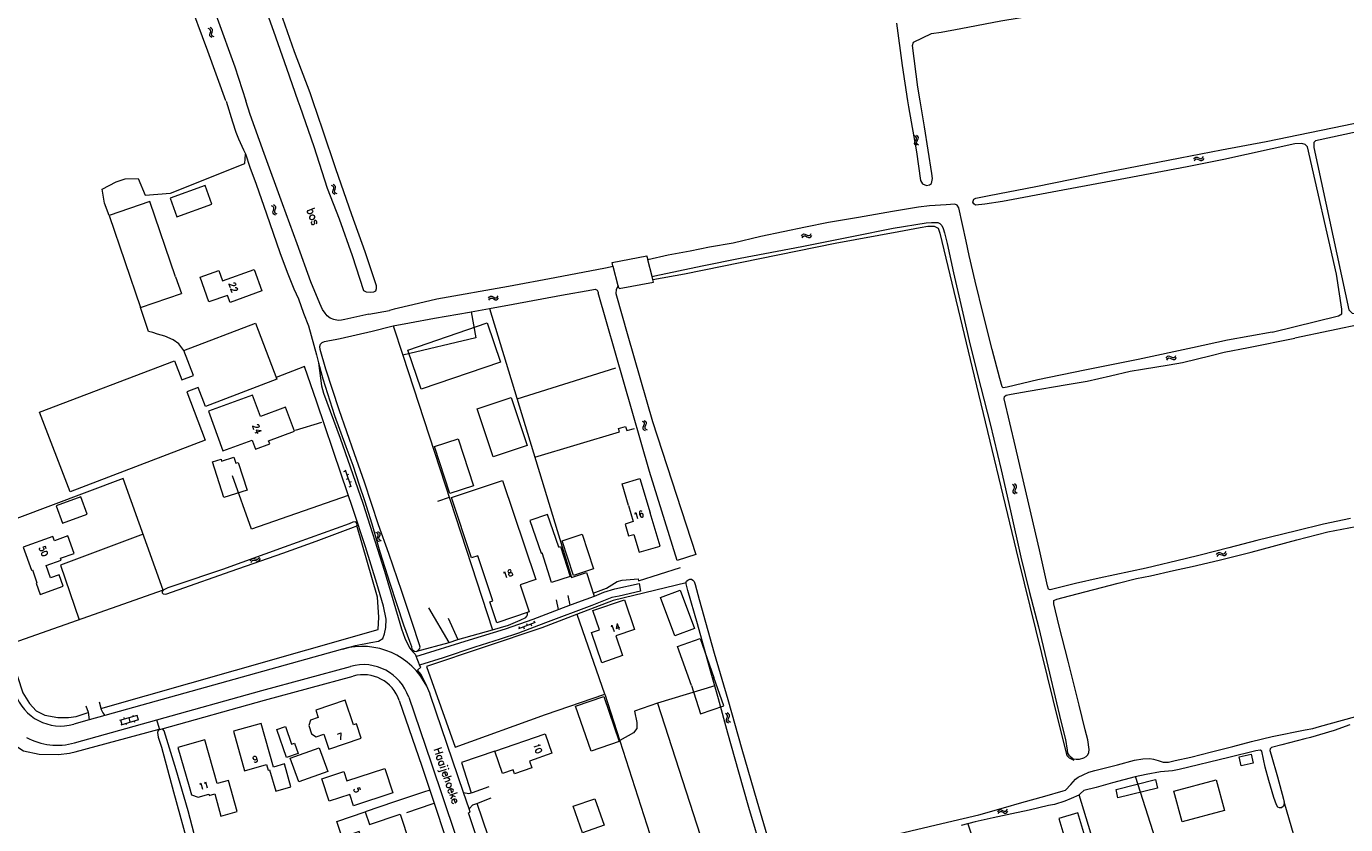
# Model space of a CAD drawing. Header units: metres. Extents: x 189705 to 199106, y 581686 to 588448.
# Tile 392 of 555: x 195610 to 195938, y 587820 to 588019. Entities that reach past the tile are written whole.
import ezdxf

# ---------------------------------------------------------------- set-up
doc = ezdxf.new("R2010")
doc.units = ezdxf.units.M
doc.layers.add('B-WA-OG-GBKN-G', color=7, linetype='Continuous', lineweight=18)
doc.styles.add('Style-STANDARD', font='STANDARD.shx')

msp = doc.modelspace()

# ---------------------------------------------------------------- linework, layer by layer
at = {"layer": 'B-WA-OG-GBKN-G'}
for p, q in [((195655.387, 588017.867), (195655.021, 588018.049)), ((195655.612, 588017.616), (195655.387, 588017.867)), ((195655.844, 588018.06), (195655.478, 588018.242)), ((195655.513, 588016.897), (195655.633, 588017.288)), ((195655.633, 588017.288), (195655.612, 588017.616)), ((195656.071, 588017.81), (195655.844, 588018.06)), ((195655.852, 588016.695), (195655.97, 588017.093)), ((195655.97, 588017.093), (195656.092, 588017.482)), ((195656.092, 588017.482), (195656.071, 588017.81)), ((195655.392, 588016.509), (195655.513, 588016.897)), ((195655.417, 588016.171), (195655.392, 588016.509)), ((195655.638, 588015.93), (195655.417, 588016.171)), ((195656.004, 588015.75), (195655.638, 588015.93)), ((195655.877, 588016.37), (195655.852, 588016.695)), ((195656.097, 588016.126), (195655.877, 588016.37)), ((195656.461, 588015.944), (195656.097, 588016.126)), ((195831.237, 587991.037), (195830.914, 587991.288)), ((195831.408, 587990.747), (195831.237, 587991.037)), ((195831.363, 587990.421), (195831.408, 587990.747)), ((195831.723, 587991.136), (195831.401, 587991.387)), ((195831.896, 587990.846), (195831.723, 587991.136)), ((195831.852, 587990.52), (195831.896, 587990.846)), ((195830.93, 587989.369), (195830.973, 587989.705)), ((195831.1, 587989.089), (195830.93, 587989.369)), ((195830.973, 587989.705), (195831.168, 587990.062)), ((195831.422, 587988.84), (195831.1, 587989.089)), ((195831.168, 587990.062), (195831.363, 587990.421)), ((195831.42, 587989.473), (195831.461, 587989.796)), ((195831.588, 587989.19), (195831.42, 587989.473)), ((195831.461, 587989.796), (195831.655, 587990.163)), ((195831.909, 587988.939), (195831.588, 587989.19)), ((195831.655, 587990.163), (195831.852, 587990.52)), ((195900.456, 587985.49), (195900.691, 587985.823)), ((195900.576, 587985.009), (195900.814, 587985.34)), ((195900.691, 587985.823), (195900.963, 587986.005)), ((195900.814, 587985.34), (195901.088, 587985.52)), ((195900.963, 587986.005), (195901.301, 587985.977)), ((195901.088, 587985.52), (195901.413, 587985.493)), ((195901.301, 587985.977), (195901.666, 587985.797)), ((195901.413, 587985.493), (195901.788, 587985.315)), ((195901.666, 587985.797), (195902.033, 587985.618)), ((195901.788, 587985.315), (195902.154, 587985.134)), ((195902.033, 587985.618), (195902.361, 587985.588)), ((195902.154, 587985.134), (195902.481, 587985.104)), ((195902.361, 587985.588), (195902.643, 587985.771)), ((195902.481, 587985.104), (195902.763, 587985.289)), ((195902.643, 587985.771), (195902.88, 587986.104)), ((195902.763, 587985.289), (195903, 587985.622)), ((195686.035, 587978.745), (195685.671, 587978.931)), ((195686.026, 587977.388), (195686.151, 587977.775)), ((195686.258, 587978.493), (195686.035, 587978.745)), ((195686.495, 587978.934), (195686.131, 587979.12)), ((195686.151, 587977.775), (195686.275, 587978.164)), ((195686.275, 587978.164), (195686.258, 587978.493)), ((195686.488, 587977.569), (195686.61, 587977.966)), ((195686.509, 587977.244), (195686.488, 587977.569)), ((195686.719, 587978.682), (195686.495, 587978.934)), ((195686.61, 587977.966), (195686.737, 587978.353)), ((195686.737, 587978.353), (195686.719, 587978.682)), ((195686.047, 587977.05), (195686.026, 587977.388)), ((195686.266, 587976.806), (195686.047, 587977.05)), ((195686.629, 587976.622), (195686.266, 587976.806)), ((195686.727, 587976.998), (195686.509, 587977.244)), ((195687.089, 587976.811), (195686.727, 587976.998)), ((195671.13, 587973.673), (195670.766, 587973.859)), ((195671.121, 587972.316), (195671.246, 587972.703)), ((195671.142, 587971.978), (195671.121, 587972.316)), ((195671.353, 587973.421), (195671.13, 587973.673)), ((195671.361, 587971.734), (195671.142, 587971.978)), ((195671.59, 587973.862), (195671.226, 587974.048)), ((195671.246, 587972.703), (195671.37, 587973.092)), ((195671.37, 587973.092), (195671.353, 587973.421)), ((195671.724, 587971.55), (195671.361, 587971.734)), ((195671.583, 587972.497), (195671.705, 587972.894)), ((195671.604, 587972.172), (195671.583, 587972.497)), ((195671.814, 587973.61), (195671.59, 587973.862)), ((195671.822, 587971.926), (195671.604, 587972.172)), ((195671.705, 587972.894), (195671.832, 587973.281)), ((195671.832, 587973.281), (195671.814, 587973.61)), ((195672.184, 587971.739), (195671.822, 587971.926)), ((195802.777, 587966.315), (195803.008, 587966.65)), ((195802.902, 587965.834), (195803.136, 587966.168)), ((195803.008, 587966.65), (195803.279, 587966.834)), ((195803.136, 587966.168), (195803.409, 587966.35)), ((195803.279, 587966.834), (195803.617, 587966.809)), ((195803.409, 587966.35), (195803.734, 587966.327)), ((195803.617, 587966.809), (195803.984, 587966.634)), ((195803.734, 587966.327), (195804.111, 587966.153)), ((195803.984, 587966.634), (195804.352, 587966.458)), ((195804.111, 587966.153), (195804.478, 587965.975)), ((195804.352, 587966.458), (195804.68, 587966.431)), ((195804.478, 587965.975), (195804.806, 587965.949)), ((195804.68, 587966.431), (195804.961, 587966.618)), ((195804.806, 587965.949), (195805.086, 587966.137)), ((195804.961, 587966.618), (195805.194, 587966.953)), ((195805.086, 587966.137), (195805.319, 587966.473)), ((195725.024, 587951.17), (195725.3, 587951.346)), ((195725.3, 587951.346), (195725.637, 587951.311)), ((195725.637, 587951.311), (195725.998, 587951.124)), ((195726.974, 587951.078), (195727.218, 587951.407)), ((195724.783, 587950.842), (195725.024, 587951.17)), ((195724.893, 587950.358), (195725.137, 587950.684)), ((195725.137, 587950.684), (195725.415, 587950.858)), ((195725.415, 587950.858), (195725.74, 587950.825)), ((195725.74, 587950.825), (195726.111, 587950.64)), ((195725.998, 587951.124), (195726.362, 587950.937)), ((195726.111, 587950.64), (195726.472, 587950.451)), ((195726.362, 587950.937), (195726.689, 587950.901)), ((195726.472, 587950.451), (195726.799, 587950.415)), ((195726.689, 587950.901), (195726.974, 587951.078)), ((195726.799, 587950.415), (195727.085, 587950.594)), ((195727.085, 587950.594), (195727.328, 587950.922)), ((195893.607, 587935.904), (195893.837, 587936.24)), ((195893.735, 587935.424), (195893.967, 587935.759)), ((195893.837, 587936.24), (195894.107, 587936.426)), ((195893.967, 587935.759), (195894.239, 587935.943)), ((195894.107, 587936.426), (195894.445, 587936.403)), ((195894.239, 587935.943), (195894.564, 587935.921)), ((195894.445, 587936.403), (195894.812, 587936.229)), ((195894.564, 587935.921), (195894.942, 587935.749)), ((195894.812, 587936.229), (195895.182, 587936.055)), ((195894.942, 587935.749), (195895.31, 587935.573)), ((195895.182, 587936.055), (195895.51, 587936.03)), ((195895.31, 587935.573), (195895.638, 587935.548)), ((195895.51, 587936.03), (195895.789, 587936.218)), ((195895.638, 587935.548), (195895.917, 587935.738)), ((195895.789, 587936.218), (195896.021, 587936.555)), ((195895.917, 587935.738), (195896.149, 587936.075)), ((195763.037, 587920.2), (195763.385, 587919.989)), ((195763.281, 587918.637), (195763.276, 587918.308)), ((195763.434, 587919.015), (195763.281, 587918.637)), ((195763.385, 587919.989), (195763.585, 587919.729)), ((195763.583, 587919.402), (195763.434, 587919.015)), ((195763.508, 587920.357), (195763.858, 587920.148)), ((195763.585, 587919.729), (195763.583, 587919.402)), ((195763.754, 587918.794), (195763.749, 587918.465)), ((195763.749, 587918.465), (195763.953, 587918.197)), ((195763.905, 587919.173), (195763.754, 587918.794)), ((195763.858, 587920.148), (195764.059, 587919.89)), ((195764.057, 587919.551), (195763.905, 587919.173)), ((195764.059, 587919.89), (195764.057, 587919.551)), ((195763.276, 587918.308), (195763.482, 587918.041)), ((195763.482, 587918.041), (195763.832, 587917.83)), ((195763.953, 587918.197), (195764.303, 587917.986)), ((195688.784, 587907.625), (195689.256, 587907.789)), ((195690.633, 587903.821), (195689.191, 587907.978)), ((195689.44, 587905.736), (195689.912, 587905.9)), ((195689.584, 587906.844), (195690.056, 587907.008)), ((195690.095, 587903.846), (195690.568, 587904.01)), ((195690.24, 587904.955), (195690.712, 587905.119)), ((195855.645, 587904.189), (195855.305, 587904.416)), ((195855.459, 587902.503), (195855.478, 587902.842)), ((195855.648, 587902.236), (195855.459, 587902.503)), ((195855.478, 587902.842), (195855.647, 587903.212)), ((195855.836, 587903.912), (195855.645, 587904.189)), ((195855.647, 587903.212), (195855.816, 587903.584)), ((195855.988, 587902.011), (195855.648, 587902.236)), ((195856.123, 587904.323), (195855.783, 587904.55)), ((195855.816, 587903.584), (195855.836, 587903.912)), ((195855.941, 587902.642), (195855.958, 587902.968)), ((195856.128, 587902.373), (195855.941, 587902.642)), ((195855.958, 587902.968), (195856.125, 587903.348)), ((195856.316, 587904.046), (195856.123, 587904.323)), ((195856.125, 587903.348), (195856.296, 587903.718)), ((195856.466, 587902.145), (195856.128, 587902.373)), ((195856.296, 587903.718), (195856.316, 587904.046)), ((195697.141, 587892.275), (195696.787, 587892.478)), ((195697.351, 587892.011), (195697.141, 587892.275)), ((195697.609, 587892.44), (195697.255, 587892.644)), ((195697.821, 587892.178), (195697.609, 587892.44)), ((195697.822, 587891.849), (195697.821, 587892.178)), ((195697.065, 587890.919), (195697.209, 587891.3)), ((195697.069, 587890.581), (195697.065, 587890.919)), ((195697.276, 587890.327), (195697.069, 587890.581)), ((195697.209, 587891.3), (195697.352, 587891.682)), ((195697.63, 587890.125), (195697.276, 587890.327)), ((195697.352, 587891.682), (195697.351, 587892.011)), ((195697.535, 587891.077), (195697.676, 587891.467)), ((195697.54, 587890.751), (195697.535, 587891.077)), ((195697.745, 587890.495), (195697.54, 587890.751)), ((195697.676, 587891.467), (195697.822, 587891.849)), ((195698.098, 587890.291), (195697.745, 587890.495)), ((195665.496, 587885.419), (195665.677, 587885.784)), ((195665.677, 587885.784), (195665.919, 587886.005)), ((195665.872, 587885.325), (195666.116, 587885.544)), ((195665.919, 587886.005), (195666.257, 587886.029)), ((195666.116, 587885.544), (195666.441, 587885.568)), ((195666.257, 587886.029), (195666.645, 587885.907)), ((195666.441, 587885.568), (195666.839, 587885.449)), ((195666.645, 587885.907), (195667.035, 587885.785)), ((195667.035, 587885.785), (195667.363, 587885.805)), ((195667.363, 587885.805), (195667.614, 587886.03)), ((195667.556, 587885.346), (195667.807, 587885.571)), ((195667.614, 587886.03), (195667.798, 587886.395)), ((195667.807, 587885.571), (195667.99, 587885.937)), ((195906.126, 587886.94), (195906.34, 587887.287)), ((195906.277, 587886.467), (195906.492, 587886.812)), ((195906.34, 587887.287), (195906.6, 587887.485)), ((195906.492, 587886.812), (195906.755, 587887.009)), ((195906.6, 587887.485), (195906.939, 587887.478)), ((195906.755, 587887.009), (195907.081, 587887.003)), ((195906.939, 587887.478), (195907.315, 587887.322)), ((195907.081, 587887.003), (195907.467, 587886.849)), ((195907.315, 587887.322), (195907.692, 587887.166)), ((195907.467, 587886.849), (195907.843, 587886.691)), ((195907.692, 587887.166), (195908.021, 587887.157)), ((195907.843, 587886.691), (195908.172, 587886.681)), ((195908.021, 587887.157), (195908.291, 587887.357)), ((195908.172, 587886.681), (195908.441, 587886.884)), ((195908.291, 587887.357), (195908.507, 587887.705)), ((195908.441, 587886.884), (195908.657, 587887.231)), ((195665.688, 587884.961), (195665.872, 587885.325)), ((195666.839, 587885.449), (195667.228, 587885.325)), ((195667.228, 587885.325), (195667.556, 587885.346)), ((195732.381, 587868.503), (195736.491, 587870.074)), ((195734.258, 587869.755), (195734.436, 587869.288)), ((195735.37, 587869.645), (195735.549, 587869.178)), ((195736.126, 587870.469), (195736.304, 587870.002)), ((195732.39, 587869.041), (195732.568, 587868.574)), ((195733.502, 587868.931), (195733.681, 587868.464)), ((195632.983, 587845.714), (195637.409, 587846.97)), ((195634.01, 587846.317), (195634.092, 587846.029)), ((195635.196, 587846.342), (195635.524, 587845.188)), ((195636.22, 587846.945), (195636.302, 587846.656)), ((195637.216, 587846.915), (195637.544, 587845.761)), ((195784.147, 587847.121), (195783.797, 587847.332)), ((195784.046, 587845.768), (195784.197, 587846.145)), ((195784.352, 587846.854), (195784.147, 587847.121)), ((195784.197, 587846.145), (195784.347, 587846.525)), ((195784.619, 587847.278), (195784.268, 587847.489)), ((195784.347, 587846.525), (195784.352, 587846.854)), ((195784.519, 587845.917), (195784.667, 587846.304)), ((195784.825, 587847.012), (195784.619, 587847.278)), ((195784.667, 587846.304), (195784.82, 587846.683)), ((195784.82, 587846.683), (195784.825, 587847.012)), ((195633.176, 587845.769), (195633.503, 587844.614)), ((195633.311, 587844.56), (195637.736, 587845.815)), ((195634.515, 587844.901), (195634.597, 587844.613)), ((195636.534, 587845.474), (195636.616, 587845.186)), ((195784.044, 587845.429), (195784.046, 587845.768)), ((195784.246, 587845.171), (195784.044, 587845.429)), ((195784.596, 587844.963), (195784.246, 587845.171)), ((195784.518, 587845.591), (195784.519, 587845.917)), ((195784.718, 587845.331), (195784.518, 587845.591)), ((195785.067, 587845.12), (195784.718, 587845.331)), ((195851.623, 587822.876), (195851.852, 587823.213)), ((195851.852, 587823.213), (195852.121, 587823.399)), ((195852.121, 587823.399), (195852.459, 587823.377)), ((195852.459, 587823.377), (195852.827, 587823.203)), ((195852.827, 587823.203), (195853.197, 587823.031)), ((195853.525, 587823.006), (195853.804, 587823.195)), ((195853.804, 587823.195), (195854.035, 587823.532)), ((195851.751, 587822.396), (195851.983, 587822.732)), ((195851.983, 587822.732), (195852.254, 587822.916)), ((195852.254, 587822.916), (195852.58, 587822.895)), ((195852.58, 587822.895), (195852.957, 587822.724)), ((195852.957, 587822.724), (195853.326, 587822.549)), ((195853.197, 587823.031), (195853.525, 587823.006)), ((195853.326, 587822.549), (195853.654, 587822.525)), ((195853.654, 587822.525), (195853.933, 587822.715)), ((195853.933, 587822.715), (195854.164, 587823.052))]:
    msp.add_line(p, q, dxfattribs=at)
at = {"layer": 'B-WA-OG-GBKN-G', "flags": 128}
for points in [[(195659.417, 588000), (195654.874, 588012.353), (195649.882, 588026.098), (195646.185, 588037.736), (195645.553, 588039.61), (195645.976, 588040.35), (195647.085, 588040.932), (195649.356, 588041.62), (195649.937, 588041.62), (195651.205, 588038.181), (195657.27, 588020.606), (195661.634, 588008.446), (195664.381, 588000)], [(195832.297, 588000), (195831.723, 588003.439), (195830.407, 588013.824), (195830.688, 588014.626), (195835.155, 588016.748), (195837.555, 588017.124), (195842.477, 588018.046), (195852.368, 588019.935), (195861.059, 588021.317), (195870.121, 588022.803), (195883.546, 588025.407), (195896.103, 588027.908), (195911.731, 588030.627), (195929.368, 588034.134), (195950.942, 588038.107)], [(195667.817, 588027.118), (195671.291, 588017.37), (195674.465, 588008.11), (195677.341, 588000)], [(195681.099, 588000), (195680.412, 588002.03), (195676.515, 588012.248), (195673.035, 588022.186)], [(195826.448, 588019.336), (195827.861, 588008.794), (195829.185, 588000)], [(195659.434, 587999.955), (195661.045, 587994.755), (195661.871, 587992.22), (195662.521, 587990.556), (195663.793, 587987.826), (195664.287, 587986.786), (195665.404, 587983.484), (195666.929, 587979.27), (195669.501, 587971.834), (195672.873, 587962.235), (195674.635, 587957.341), (195676.34, 587953.195)], [(195695.024, 587946.856), (195694.297, 587946.674), (195689.049, 587945.478), (195688.184, 587945.353), (195687.352, 587945.275), (195686.261, 587945.483), (195685.404, 587945.873), (195684.651, 587946.445), (195684.105, 587947.069), (195683.43, 587948.005), (195682.78, 587949.539), (195680.576, 587954.883), (195677.153, 587964.38), (195673.523, 587974.316), (195668.933, 587986.9), (195665.461, 587996.627), (195664.381, 588000)], [(195677.341, 588000), (195677.809, 587998.681), (195681.275, 587988.633), (195684.651, 587978.226), (195687.585, 587970.597), (195690.818, 587961.442), (195693.68, 587952.743), (195694.318, 587952.423), (195695.348, 587952.338)], [(195695.348, 587952.338), (195696.274, 587952.441), (195696.757, 587952.676), (195696.953, 587953.243), (195696.882, 587953.869), (195694.104, 587962.345), (195690.806, 587971.637), (195686.747, 587983.088), (195683.573, 587992.693), (195681.099, 588000)], [(195829.185, 588000), (195829.405, 587998.538), (195831.391, 587987.265), (195832.383, 587980.146), (195832.871, 587979.285), (195833.921, 587978.88), (195834.631, 587979.069)], [(195834.631, 587979.069), (195835.127, 587979.44), (195835.356, 587980.62), (195835.181, 587981.923), (195833.384, 587993.496), (195832.297, 588000)], [(195918.504, 587989.884), (195967.632, 588000)], [(195956.754, 587995.438), (195950.352, 587994.228), (195930.78, 587990.036), (195930.342, 587989.6), (195930.367, 587988.407), (195939.098, 587947.921), (195939.939, 587947.075), (195941.714, 587946.924), (195964.945, 587951.536)], [(195907.901, 587985.359), (195898.809, 587983.591), (195883.407, 587980.635), (195866.496, 587977.521), (195852.807, 587974.931), (195848.391, 587974.255), (195846.105, 587973.995), (195845.689, 587974.307), (195845.429, 587974.775), (195845.689, 587975.503), (195846.208, 587975.711), (195849.534, 587976.439), (195861.12, 587978.675), (195878.664, 587982.206), (195897.083, 587985.787), (195907.385, 587987.804), (195918.504, 587989.884)], [(195919.94, 587942.376), (195936.47, 587946.44), (195937.323, 587946.919), (195937.363, 587948.067), (195936.019, 587956.849), (195928.778, 587988.498), (195928.225, 587989.13), (195927.374, 587989.391), (195925.633, 587989.285), (195907.901, 587985.359)], [(195630.319, 587971.421), (195629.137, 587974.522), (195628.624, 587978.026), (195632.078, 587979.802), (195634.319, 587980.596), (195637.586, 587980.642), (195639.313, 587976.531), (195645.614, 587976.998), (195664.137, 587984.422), (195664.318, 587986.693)], [(195654.21, 587978.94), (195645.489, 587975.754), (195647.201, 587971.068), (195655.922, 587974.254), (195654.21, 587978.94)], [(195646.881, 587956.117), (195640.451, 587974.891), (195630.319, 587971.421), (195638.171, 587948.493), (195648.35, 587951.979)], [(195908.837, 587940.35), (195900.121, 587938.428), (195886.58, 587935.573), (195873.328, 587932.875), (195861.656, 587930.487), (195853.958, 587928.621), (195853.517, 587928.543), (195852.945, 587928.517), (195852.737, 587928.777), (195852.114, 587930.831), (195850.274, 587938.072), (195848.12, 587946.582), (195845.97, 587955.041), (195844.495, 587961.495), (195843.768, 587965.005), (195841.904, 587973.357), (195841.54, 587974.033), (195840.968, 587974.241), (195838.812, 587974.111), (195834.63, 587973.799), (195831.891, 587973.54), (195825.397, 587972.422), (195816.966, 587970.968), (195809.454, 587969.672), (195803.739, 587968.502), (195792.591, 587966.219), (195785.705, 587964.534), (195779.834, 587963.52), (195775.028, 587962.584), (195769.538, 587961.522), (195764.522, 587960.392)], [(195765.737, 587955.486), (195773.613, 587956.898), (195811.166, 587964.555), (195827.022, 587967.478), (195832.308, 587968.453), (195834.255, 587968.731), (195835.785, 587968.731), (195836.758, 587968.314), (195837.176, 587967.061), (195845.799, 587931.423), (195856.767, 587885.558), (195866.758, 587845.132), (195868.844, 587836.919), (195869.446, 587836.33), (195870.541, 587835.722)], [(195787.501, 587960.771), (195802.803, 587963.73), (195815.745, 587966.272), (195825.627, 587968.297), (195833.793, 587969.594), (195835.118, 587969.698), (195836.703, 587969.698), (195837.21, 587969.438), (195837.703, 587968.97), (195838.015, 587968.19), (195838.379, 587967.098), (195839.002, 587964.472), (195840.633, 587957.142), (195842.659, 587948.146), (195844.734, 587939.116), (195847.431, 587928.557), (195849.713, 587919.529), (195852.49, 587908.035), (195854.774, 587897.865), (195857.419, 587886.292), (195859.52, 587877.471), (195861.802, 587868.907), (195864.55, 587857.413), (195867.378, 587845.477), (195868.466, 587840.842), (195868.908, 587838.216), (195869.037, 587837.488), (195869.349, 587836.968), (195869.713, 587836.63), (195870.44, 587836.084), (195871.142, 587835.954), (195871.999, 587835.98), (195873.09, 587836.318), (195873.635, 587836.604), (195874.051, 587837.072), (195874.311, 587837.67), (195874.363, 587838.372), (195874.051, 587840.764), (195873.428, 587843.312), (195871.949, 587849.406), (195869.195, 587860.386), (195866.936, 587869.074), (195865.563, 587874.647), (195865.563, 587875.479), (195866.316, 587875.843), (195869.538, 587876.649), (195881.6, 587879.813), (195886.151, 587880.976), (195889.71, 587881.678), (195895.399, 587882.952)], [(195755.588, 587959.682), (195764.278, 587961.374)], [(195764.457, 587960.651), (195764.278, 587961.374)], [(195658.551, 587955.164), (195666.447, 587957.982), (195668.36, 587952.623), (195660.433, 587949.793), (195659.813, 587951.53), (195655.188, 587949.879), (195652.984, 587956.052), (195657.641, 587957.714), (195658.551, 587955.164)], [(195755.848, 587958.704), (195753.921, 587958.33), (195741.368, 587955.917), (195729.748, 587953.711), (195711.978, 587950.621), (195705.943, 587949.171), (195701.345, 587948.079), (195700.113, 587947.798)], [(195755.807, 587958.86), (195755.588, 587959.682)], [(195755.848, 587958.704), (195755.807, 587958.86)], [(195757.131, 587953.898), (195757.119, 587953.941), (195755.848, 587958.704)], [(195764.522, 587960.392), (195764.457, 587960.651)], [(195765.555, 587956.22), (195764.522, 587960.392)], [(195765.555, 587956.22), (195766.229, 587956.356), (195778.056, 587958.848), (195787.501, 587960.771)], [(195646.881, 587956.117), (195648.35, 587951.979)], [(195757.311, 587953.223), (195765.903, 587954.818)], [(195765.737, 587955.486), (195765.555, 587956.22)], [(195765.903, 587954.818), (195765.737, 587955.486)], [(195676.34, 587953.195), (195677.46, 587950.628), (195678.759, 587947.092), (195679.954, 587943.92), (195680.654, 587941.537), (195681.978, 587936.675), (195682.49, 587934.728)], [(195725.097, 587948.277), (195730.982, 587949.352), (195742.966, 587951.584), (195750.533, 587952.931), (195751.364, 587953.035), (195751.909, 587952.827), (195752.091, 587952.307), (195752.105, 587952.194)], [(195771.834, 587885.434), (195764.917, 587907.613), (195752.105, 587952.194)], [(195757.131, 587953.898), (195756.573, 587953.003), (195756.56, 587951.968), (195759.48, 587941.438), (195765.632, 587920.081), (195776.44, 587886.994)], [(195757.311, 587953.223), (195757.131, 587953.898)], [(195964.945, 587951.536), (195977.965, 587954.12), (195978.774, 587953.801), (195978.805, 587952.498), (195977.923, 587951.831), (195925.657, 587940.895)], [(195648.967, 587937.832), (195647.704, 587939.483), (195646.293, 587940.461), (195644.23, 587941.33), (195642.385, 587941.874), (195641.191, 587942.308), (195640.105, 587942.526), (195638.171, 587948.493)], [(195720.501, 587947.438), (195725.097, 587948.277)], [(195725.097, 587948.277), (195745.47, 587881.256), (195749.194, 587882.472), (195751.134, 587876.552)], [(195695.024, 587946.856), (195700.113, 587947.798)], [(195701.094, 587943.938), (195705.152, 587944.683), (195711.349, 587945.823), (195720.039, 587947.354), (195720.501, 587947.438)], [(195720.501, 587947.438), (195721.69, 587940.93), (195703.47, 587936.648)], [(195708.013, 587928.146), (195704.677, 587937.89), (195724.437, 587944.656), (195727.773, 587934.912), (195708.013, 587928.146)], [(195613.018, 587922.417), (195646.627, 587935.256), (195648.461, 587930.454), (195651.362, 587931.562), (195648.967, 587937.832), (195666.755, 587944.627), (195672.104, 587930.624), (195654.361, 587923.846), (195652.542, 587928.608), (195649.665, 587927.509), (195654.277, 587915.435), (195620.599, 587902.571), (195613.018, 587922.417)], [(195706.93, 587862.851), (195707.217, 587863.015), (195707.659, 587863.431), (195707.763, 587863.873), (195707.659, 587864.471), (195705.814, 587870.035), (195703.196, 587877.712), (195699.955, 587887.186), (195697.441, 587894.395), (195693.888, 587905.012), (195691.451, 587912.04), (195687.585, 587923.043), (195684.318, 587933.11), (195682.866, 587938.013), (195682.814, 587938.819), (195682.996, 587939.391), (195683.359, 587939.755), (195683.983, 587940.041), (195685.23, 587940.275), (195686.581, 587940.509), (195687.906, 587940.769), (195695.867, 587942.635), (195700.762, 587943.877), (195701.094, 587943.938)], [(195701.094, 587943.938), (195703.47, 587936.648)], [(195919.94, 587942.376), (195908.837, 587940.35)], [(195939.464, 587895.922), (195932.758, 587894.498), (195926.03, 587892.886), (195916.184, 587890.479), (195909.196, 587888.659), (195902.043, 587886.793), (195898.277, 587885.857), (195888.581, 587883.547), (195876.883, 587881.03), (195870.974, 587879.765), (195866.338, 587878.573), (195864.675, 587878.157), (195864.259, 587878.365), (195864.052, 587879.171), (195862.003, 587888.153), (195858.763, 587902.008), (195856.04, 587913.785), (195853.238, 587925.769), (195853.29, 587926.315), (195853.732, 587926.627), (195855.005, 587926.939), (195859.239, 587927.667), (195868.912, 587929.302), (195873.929, 587930.152), (195879.722, 587931.504), (195884.58, 587932.622), (195887.653, 587933.11), (195894.329, 587934.202), (195897.61, 587934.795), (195904.779, 587936.563), (195908.037, 587937.364), (195914.064, 587938.56), (195925.657, 587940.895)], [(195703.47, 587936.648), (195725.777, 587868.204)], [(195688.482, 587863.396), (195691.661, 587864.309), (195695.505, 587865.037), (195697.376, 587865.401), (195698.519, 587866.025), (195698.934, 587867.221), (195699.246, 587868.781), (195699.298, 587870.848), (195698.623, 587874.124), (195696.96, 587879.74), (195694.212, 587888.86), (195691.099, 587898.154), (195688.087, 587906.985), (195682.02, 587924.881), (195678.967, 587933.794), (195671.947, 587931.036)], [(195682.49, 587934.728), (195683.221, 587928.957), (195683.736, 587927.155), (195687.893, 587915.923), (195693.49, 587899.781), (195698.882, 587882.813), (195703.135, 587868.441), (195703.963, 587866.111), (195705.158, 587863.667), (195705.989, 587862.679), (195706.509, 587862.107), (195707.7, 587859.128)], [(195682.49, 587934.728), (195683.533, 587930.764), (195686.49, 587921.605), (195689.264, 587913.875), (195691.031, 587909.221), (195692.61, 587904.329), (195693.934, 587900.403), (195695.724, 587894.565), (195697.774, 587887.638), (195700.238, 587879.801), (195703.61, 587869.451), (195705.113, 587865.329), (195705.607, 587864.003), (195705.71, 587863.353), (195706.1, 587863.067), (195706.386, 587862.859), (195706.853, 587862.807), (195706.93, 587862.851)], [(195731.953, 587925.723), (195756.554, 587933.497)], [(195667.987, 587921.346), (195666.05, 587926.664), (195655.056, 587922.66), (195658.646, 587912.805), (195665.948, 587915.474)], [(195725.96, 587911.286), (195721.992, 587923.254), (195730.44, 587926.055), (195734.408, 587914.086), (195725.96, 587911.286)], [(195665.948, 587915.474), (195666.058, 587915.173), (195666.778, 587913.201), (195670.328, 587914.496), (195670.031, 587915.311), (195676.473, 587917.658), (195674.292, 587923.643), (195667.987, 587921.346)], [(195676.72, 587917.982), (195683.318, 587919.896)], [(195736.372, 587911.185), (195757.414, 587917.56), (195757.187, 587918.357), (195758.95, 587918.869), (195759.234, 587917.901), (195761.148, 587918.368)], [(195717.243, 587915.8), (195721.042, 587904.052), (195715.159, 587902.15), (195711.361, 587913.898), (195717.243, 587915.8)], [(195658.921, 587901.177), (195656.062, 587910.043), (195658.189, 587910.729), (195658.347, 587910.24), (195661.41, 587911.228), (195661.905, 587909.691), (195662.466, 587909.872), (195664.671, 587903.031), (195658.921, 587901.177)], [(195643.773, 587878.072), (195633.84, 587905.901), (195598.201, 587892.538)], [(195689.888, 587901.703), (195665.745, 587893.264), (195661.013, 587906.578)], [(195728.327, 587905.434), (195736.58, 587880.733), (195732.695, 587879.435), (195734.965, 587872.642), (195726.905, 587869.949), (195725.16, 587875.171), (195725.89, 587875.415), (195722.128, 587886.671), (195720.594, 587886.158), (195715.574, 587901.169), (195728.327, 587905.434)], [(195759.685, 587899.133), (195758.055, 587904.559), (195762.485, 587905.889), (195765.061, 587897.313)], [(195623.262, 587901.35), (195617.141, 587899.083), (195618.737, 587894.773), (195624.858, 587897.04), (195623.262, 587901.35)], [(195715.038, 587901.153), (195712.115, 587900.197)], [(195759.685, 587899.133), (195760.874, 587895.174), (195758.817, 587894.556), (195759.709, 587891.587), (195761.017, 587891.98), (195762.362, 587887.504), (195767.535, 587889.058), (195765.061, 587897.313)], [(195742.331, 587888.819), (195739.54, 587896.919), (195735.129, 587895.399), (195737.911, 587887.322), (195738.167, 587887.364)], [(195895.399, 587882.952), (195900.083, 587883.96), (195906.759, 587885.572), (195914.743, 587887.569), (195926.079, 587890.605), (195933.831, 587892.602), (195940.811, 587893.9), (195945.239, 587894.833), (195947.136, 587895.327), (195947.759, 587895.665), (195947.941, 587895.977), (195947.863, 587896.445), (195947.733, 587896.809), (195947.576, 587897.011)], [(195628.262, 587848.609), (195661.82, 587858.113), (195697.331, 587868.271), (195697.46, 587871.388), (195697.14, 587876.317), (195692.054, 587894.155)], [(195690.089, 587894.635), (195683.611, 587892.26), (195673.924, 587888.768), (195658.532, 587883.239), (195646.936, 587879.289), (195644.929, 587878.62), (195643.773, 587878.072), (195643.53, 587877.737), (195643.53, 587877.372), (195643.773, 587877.128), (195644.442, 587877.067), (195647.514, 587878.194), (195660.702, 587882.786), (195673.58, 587887.284), (195681.871, 587890.321), (195691.187, 587893.782), (195692.039, 587894.087), (195692.1, 587894.361), (195691.917, 587894.878), (195691.735, 587895.121), (195691.005, 587895.03), (195690.089, 587894.635)], [(195608.939, 587888.791), (195610.989, 587883.032), (195611.206, 587883.109), (195612.344, 587879.903), (195612.183, 587879.846), (195613.183, 587877.022), (195618.881, 587879.04), (195617.861, 587881.921), (195615.758, 587881.176), (195614.665, 587884.262), (195618.396, 587885.583), (195618.236, 587886.034), (195621.609, 587887.231), (195620.059, 587891.6), (195616.697, 587890.407), (195616.34, 587891.413), (195608.939, 587888.791)], [(195638.777, 587892.07), (195618.226, 587884.271), (195622.86, 587870.697)], [(195742.331, 587888.819), (195742.76, 587888.956), (195745.161, 587881.459), (195740.534, 587879.976), (195738.167, 587887.364)], [(195748.123, 587892.007), (195750.945, 587883.397), (195745.974, 587881.767), (195743.151, 587890.377), (195748.123, 587892.007)], [(195776.44, 587886.994), (195771.834, 587885.434)], [(195597.349, 587885.461), (195605.017, 587864.242), (195608.854, 587852.529), (195610.517, 587849.841), (195612.18, 587848.048), (195614.354, 587846.96), (195617.551, 587846.32), (195620.173, 587846.384), (195622.156, 587846.64), (195625.119, 587847.613)], [(195750.89, 587877.298), (195754.172, 587878.603), (195756.878, 587880.199), (195758.135, 587880.586), (195762.05, 587880.876), (195762.146, 587880.392), (195772.604, 587883.697)], [(195706.729, 587861.556), (195720.102, 587865.678), (195729.07, 587868.473), (195735.931, 587870.859), (195743.484, 587873.74), (195747.025, 587875.071), (195751.208, 587876.579), (195753.509, 587877.542), (195756.301, 587878.417), (195762.325, 587879.756), (195762.66, 587877.831), (195757.347, 587876.616), (195755.506, 587876.24), (195750.57, 587874.272), (195738.998, 587869.971), (195732.242, 587867.387), (195727.682, 587865.838), (195721.418, 587863.876), (195713.525, 587861.202), (195707.607, 587859.361)], [(195774.021, 587879.944), (195755.832, 587875.502), (195746.76, 587872.026), (195738.099, 587868.68), (195709.367, 587859.05), (195716.465, 587838.988), (195739, 587847.122), (195753.75, 587852.179), (195746.923, 587871.974)], [(195793.19, 587811.968), (195789.61, 587823.933), (195787.146, 587832.704), (195784.45, 587842.462), (195782.09, 587851.023), (195780.118, 587857.974), (195776.823, 587869.68), (195774.462, 587878.033), (195774.02, 587879.619), (195774.021, 587880.109), (195774.151, 587880.343), (195774.437, 587880.603), (195774.93, 587880.785), (195775.372, 587880.811), (195775.71, 587880.603), (195775.995, 587880.213), (195776.255, 587879.485), (195777.242, 587875.767), (195781.032, 587862.397), (195784.398, 587850.875), (195787.899, 587838.498), (195791.66, 587825.575), (195795.367, 587812.919)], [(195643.773, 587878.072), (195604.965, 587864.386)], [(195745.179, 587874.377), (195744.64, 587876.729)], [(195750.775, 587872.99), (195758.671, 587875.686), (195761.209, 587868.252), (195756.536, 587866.657), (195758.205, 587861.766), (195753.012, 587859.994), (195750.45, 587867.502), (195752.419, 587868.175), (195750.775, 587872.99)], [(195771.188, 587866.665), (195767.604, 587876.289), (195772.5, 587878.112), (195776.084, 587868.488), (195771.188, 587866.665)], [(195706.93, 587862.851), (195714.997, 587865.059), (195717.187, 587865.789), (195725.777, 587868.204), (195729.825, 587869.379), (195732.668, 587870.599), (195734.113, 587871.276), (195734.365, 587871.564), (195734.49, 587871.904), (195734.499, 587872.486)], [(195714.997, 587865.059), (195709.948, 587873.703)], [(195742.282, 587873.282), (195741.781, 587875.633)], [(195714.754, 587871.085), (195717.187, 587865.789)], [(195775.368, 587854.338), (195771.916, 587864.002), (195777.498, 587865.997), (195780.951, 587856.332)], [(195688.482, 587863.396), (195629.25, 587846.824)], [(195642.226, 587845.76), (195668.396, 587853.072), (195690.43, 587859.092)], [(195643.517, 587843.525), (195669.062, 587850.662), (195691.089, 587856.68)], [(195709.424, 587854.126), (195709.055, 587855.111), (195708.016, 587857.087), (195707.133, 587858.127), (195707.964, 587858.907), (195707.7, 587859.127)], [(195775.368, 587854.338), (195777.637, 587847.273), (195783.437, 587849.231), (195780.951, 587856.332)], [(195781.171, 587854.261), (195766.878, 587849.919), (195761.206, 587847.941), (195761.78, 587845.135), (195761.78, 587843.604), (195760.888, 587842.52), (195757.479, 587840.596)], [(195627.81, 587850.24), (195628.329, 587848.368), (195628.797, 587847.536), (195629.25, 587846.824)], [(195683.824, 587842.196), (195685.077, 587838.501), (195693.122, 587841.231), (195691.922, 587844.767), (195691.185, 587844.517), (195689.112, 587850.628), (195681.803, 587848.149), (195682.415, 587846.346)], [(195702.577, 587850.603), (195708.192, 587834.263), (195710.19, 587828.274)], [(195704.942, 587851.416), (195710.56, 587835.065), (195716.49, 587817.288), (195722.951, 587798.598), (195727.871, 587782.524)], [(195718.61, 587827.645), (195710.372, 587851.859)], [(195750.36, 587837.98), (195746.504, 587849.174), (195753.502, 587851.585), (195757.359, 587840.391), (195750.36, 587837.98)], [(195753.75, 587852.179), (195769.473, 587803.334)], [(195766.869, 587849.916), (195781.114, 587806.024)], [(195624.536, 587849.252), (195625.108, 587847.692), (195625.389, 587845.744)], [(195629.25, 587846.824), (195625.389, 587845.744)], [(195682.415, 587846.346), (195680.506, 587845.689), (195680.026, 587844.326), (195680.73, 587842.296), (195681.915, 587841.532), (195683.824, 587842.196)], [(195825.437, 587816.993), (195839.106, 587820.238), (195846.929, 587822.129), (195853.086, 587823.845), (195857.614, 587825.139), (195863.329, 587826.751), (195867.936, 587828.097), (195868.482, 587828.279), (195869.806, 587829.657), (195871.001, 587830.983), (195871.677, 587831.477), (195872.898, 587832.049), (195874.3, 587832.699), (195875.833, 587833.167), (195881.428, 587834.59), (195885.688, 587835.708), (195887.75, 587836.067), (195889.49, 587836.119), (195890.451, 587835.989), (195891.542, 587835.599), (195892.815, 587835.235), (195894.14, 587835.209), (195895.777, 587835.651), (195899.71, 587836.507), (195904.906, 587837.807), (195910.205, 587839.125), (195914.829, 587840.399), (195919.998, 587841.595), (195928.192, 587843.281), (195930.063, 587843.619), (195931.751, 587844.087), (195943.187, 587847.252)], [(195625.389, 587845.744), (195621.53, 587844.664)], [(195621.711, 587840.028), (195642.226, 587845.76)], [(195621.837, 587837.781), (195642.758, 587843.476)], [(195642.856, 587843.505), (195642.226, 587845.76)], [(195642.758, 587843.476), (195642.505, 587843.078), (195642.362, 587842.578), (195642.505, 587841.434), (195643.398, 587838.969), (195646.322, 587827.8), (195650.387, 587813.027), (195652.879, 587803.774), (195654.664, 587796.27), (195655.729, 587790.932), (195655.943, 587789.789), (195655.943, 587789.002), (195655.015, 587788.717)], [(195642.758, 587843.476), (195642.856, 587843.505)], [(195642.856, 587843.505), (195642.898, 587843.352), (195643.517, 587843.525)], [(195718.785, 587802.997), (195718.656, 587802.991), (195713.693, 587801.776), (195705.16, 587799.775), (195698.859, 587798.317), (195691.825, 587796.495), (195682.433, 587794.219), (195675.507, 587792.861), (195672.936, 587792.468), (195667.916, 587791.472), (195660.651, 587789.942), (195659.116, 587789.62), (195658.402, 587789.549), (195658.188, 587789.799), (195657.973, 587790.549), (195657.509, 587793.337), (195656.657, 587797.672), (195655.408, 587802.531), (195653.091, 587811.338), (195649.989, 587823.11), (195647.032, 587833.346), (195644.04, 587843.042), (195643.719, 587843.471), (195643.517, 587843.525)], [(195661.266, 587842.925), (195664.051, 587833.062), (195669.515, 587834.605), (195669.905, 587833.223), (195670.307, 587833.337), (195671.823, 587827.992), (195675.603, 587829.064), (195673.981, 587834.782), (195671.239, 587834.004), (195668.153, 587844.879), (195661.266, 587842.925)], [(195674.463, 587836.374), (195672.096, 587843.352), (195674.276, 587844.099), (195675.739, 587839.707), (195676.487, 587839.925), (195677.421, 587837.371), (195674.463, 587836.374)], [(195939.316, 587844.5), (195935.393, 587843.096), (195929.496, 587841.354), (195928.109, 587841.022), (195922.394, 587839.514), (195919.796, 587838.838), (195919.511, 587838.578), (195919.407, 587838.162), (195919.692, 587837.044), (195921.281, 587831.546), (195922.811, 587825.998), (195922.941, 587825.218), (195922.863, 587824.542), (195922.811, 587824.256), (195922.318, 587823.866), (195921.772, 587823.84), (195921.409, 587824.048), (195921.071, 587824.568), (195920.421, 587826.414), (195919.126, 587830.643), (195918.269, 587833.997), (195917.362, 587837.99), (195917.024, 587838.224), (195915.881, 587838.042), (195909.22, 587836.383), (195896.847, 587833.398), (195895.132, 587833.086), (195892.189, 587832.802), (195888.63, 587832.152), (195885.851, 587831.606), (195880.199, 587830.05), (195876.173, 587828.932), (195873.073, 587828.131), (195872.242, 587827.429), (195871.8, 587826.987), (195869.956, 587826.207), (195868.319, 587825.505), (195865.747, 587824.647), (195864.25, 587824.442), (195859.418, 587823.298), (195855.122, 587822.37), (195850.472, 587821.382), (195846.018, 587820.321)], [(195604.993, 587840.586), (195608.992, 587838.069), (195612.865, 587837.197), (195617.707, 587837.1), (195620.418, 587837.488), (195622.222, 587837.861)], [(195660.044, 587830.692), (195657.212, 587829.899), (195654.167, 587840.776), (195647.469, 587838.901)], [(195726.381, 587837.933), (195738.958, 587842.252), (195740.617, 587837.422), (195735.01, 587835.496), (195735.59, 587833.809), (195731.265, 587832.322), (195730.925, 587833.31), (195728.286, 587832.401), (195726.381, 587837.933)], [(195647.469, 587838.901), (195650.294, 587829.152), (195650.878, 587827.062), (195652.498, 587826.538), (195655.137, 587827.275), (195655.229, 587826.947), (195656.616, 587827.334), (195658.167, 587821.777), (195662.221, 587822.908), (195660.044, 587830.692)], [(195675.447, 587836.256), (195682.67, 587838.829), (195684.787, 587832.885), (195677.564, 587830.312), (195675.447, 587836.256)], [(195726.381, 587837.933), (195718.083, 587835.128), (195720.526, 587827.574)], [(195911.783, 587836.582), (195914.718, 587837.235), (195915.219, 587834.984), (195912.284, 587834.331), (195911.783, 587836.582)], [(195700.948, 587827.554), (195691.222, 587824.373), (195690.313, 587827.153), (195685.167, 587825.47), (195683.324, 587831.105), (195688.78, 587832.889), (195689.534, 587830.582), (195698.953, 587833.66), (195700.948, 587827.554)], [(195891.394, 587828.738), (195881.548, 587826.328), (195881.1, 587828.431), (195890.879, 587830.886), (195891.394, 587828.738)], [(195900.273, 587786.668), (195885.925, 587831.621)], [(195908.103, 587823.159), (195897.546, 587820.35), (195895.462, 587827.985), (195905.995, 587830.842), (195908.103, 587823.159)], [(195710.19, 587828.274), (195708.636, 587827.736), (195701.377, 587825.351), (195694.096, 587822.852)], [(195710.19, 587828.274), (195711.284, 587824.992)], [(195718.61, 587827.645), (195719.944, 587827.45), (195720.796, 587827.632), (195724.993, 587829.154)], [(195720, 587823.56), (195718.61, 587827.645)], [(195885.868, 587781.222), (195871.872, 587827.059)], [(195704.5, 587822.712), (195710.754, 587824.822), (195711.284, 587824.992)], [(195711.284, 587824.992), (195714.122, 587816.484), (195718.785, 587802.997)], [(195728.611, 587796.251), (195719.856, 587822.585), (195720.282, 587822.73), (195720, 587823.56)], [(195720, 587823.56), (195720.918, 587824.588), (195721.891, 587824.954), (195725.48, 587826.354)], [(195721.928, 587824.968), (195733.034, 587792.311)], [(195748.223, 587817.592), (195745.881, 587824.217), (195751.276, 587826.124), (195753.618, 587819.499), (195748.223, 587817.592)], [(195922.91, 587825.401), (195929.79, 587801.788)], [(195695.157, 587819.706), (195702.777, 587822.279), (195705.17, 587815.192), (195696.956, 587812.419), (195696.185, 587814.703), (195693.949, 587813.948), (195692.61, 587817.914), (195688.364, 587816.481), (195687.02, 587820.465), (195694.096, 587822.852), (195695.157, 587819.706)], [(195846.018, 587820.321), (195842.511, 587819.463)], [(195844.207, 587819.878), (195846.985, 587811.341), (195849.239, 587803.652)], [(195866.886, 587821.226), (195868.598, 587815.391), (195873.322, 587816.777), (195871.61, 587822.612), (195866.886, 587821.226)]]:
    msp.add_lwpolyline(points, dxfattribs=at)
at = {"layer": 'B-WA-OG-GBKN-G'}
for centre, radius, start, end in [((195693.331, 587846.06), 18.001, 26.61958, 105.62716), ((195693.592, 587847.514), 12.002, 18.97376, 105.27379), ((195693.594, 587847.518), 9.498, 18.95213, 105.29138), ((195693.474, 587846.124), 17.844, 18.74537, 26.64144), ((195618.296, 587856.218), 11.998, 199.19769, 285.63567), ((195617.405, 587855.437), 15.999, 241.29475, 285.61174)]:
    msp.add_arc(centre, radius, start, end, dxfattribs=at)

# ---------------------------------------------------------------- texts
at = {"layer": 'B-WA-OG-GBKN-G', "style": 'Style-STANDARD'}
for s, height, rotation, p in [('bos', 2, 290.06635, (195679.501, 587972.834)), ('22', 1.6, 289.6307, (195660.093, 587954.461)), ('24', 1.6, 289.99289, (195665.946, 587919.131)), ('16', 1.6, 16.73216, (195761.277, 587895.695)), ('50', 1.6, 289.57673, (195612.838, 587888.702)), ('18', 1.6, 18.48933, (195728.671, 587880.992)), ('14', 1.6, 18.85184, (195755.413, 587867.594)), ('7', 1.6, 18.72487, (195687.524, 587840.652)), ('10', 1.6, 289.03308, (195735.906, 587839.581)), ('9', 1.6, 15.84308, (195666.364, 587835.017)), ('Haaijehoeke', 2, 289.21431, (195711.071, 587838.422)), ('11', 1.6, 15.66211, (195652.902, 587828.267)), ('5', 1.6, 288.12681, (195691.149, 587828.615))]:
    msp.add_text(s, height=height, rotation=rotation, dxfattribs=at).set_placement(p)

doc.saveas('drawing.dxf')
